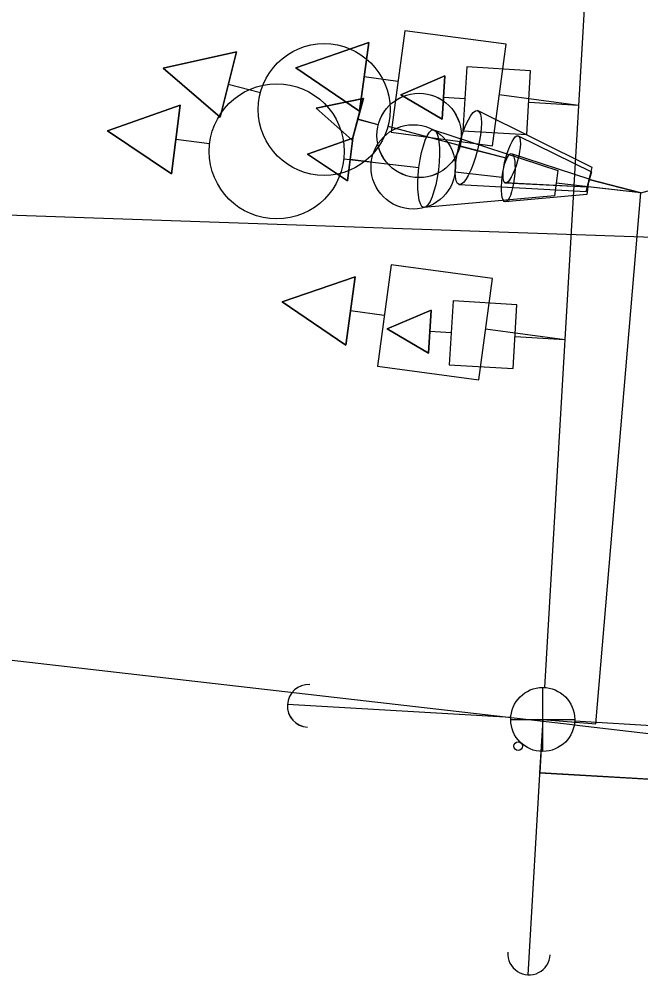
# Model space of a CAD drawing. Extents: x 647787 to 668496, y 640478 to 654412.
# Drawn here: x 661586.98 to 661616.15, y 647247.14 to 647291.97 of the extents above; entities that cross this region are included whole.
import ezdxf

# ---------------------------------------------------------------- set-up
doc = ezdxf.new("R2010")
doc.units = 0
for name, color, linetype in [('Default', 7, 'Continuous'), ('TEMP_SIGNAL_HEAD_PED STAGES 1C', 7, 'Continuous'), ('TEMP_SIGNAL_HEAD_STAGE 2', 7, 'Continuous'), ('TEMP_SIGNAL_HEAD_STAGE 2 SHILO', 7, 'Continuous'), ('TEMP_SIGNAL_HEAD_STAGE 3 SHILO', 7, 'Continuous'), ('TEMP_SIGNAL_HEAD_STAGE 4 SHILO', 7, 'Continuous'), ('TEMP_SIGNAL_POLE_STAGE 2-3', 7, 'Continuous'), ('TEMP_SIGNAL_POLES_STAGE 2', 7, 'Continuous')]:
    doc.layers.add(name, color=color, linetype=linetype)

msp = doc.modelspace()

# ---------------------------------------------------------------- linework, layer by layer
at = {"layer": 'Default'}
msp.add_lwpolyline([(662108.288, 647310.771), (661853.868, 647273.614), (661086.251, 647299.89)], dxfattribs=at)
at = {"layer": 'TEMP_SIGNAL_HEAD_PED STAGES 1C'}
for points in [[(661610.798, 647286.555), (661610.978, 647289.549), (661607.984, 647289.73), (661607.803, 647286.735)], [(661610.798, 647286.555), (661610.978, 647289.549), (661607.984, 647289.73), (661607.803, 647286.735)], [(661604.883, 647288.414), (661606.834, 647287.283), (661606.956, 647289.303)], [(661604.883, 647288.414), (661606.834, 647287.283), (661606.956, 647289.303)], [(661600.513, 647285.633), (661602.388, 647284.379), (661602.639, 647286.387)], [(661600.513, 647285.633), (661602.388, 647284.379), (661602.639, 647286.387)], [(661610.156, 647275.574), (661610.337, 647278.568), (661607.343, 647278.749), (661607.162, 647275.755)], [(661610.156, 647275.574), (661610.337, 647278.568), (661607.343, 647278.749), (661607.162, 647275.755)], [(661604.242, 647277.434), (661606.193, 647276.302), (661606.315, 647278.322)], [(661604.242, 647277.434), (661606.193, 647276.302), (661606.315, 647278.322)]]:
    msp.add_lwpolyline(points, close=True, dxfattribs=at)
for points in [[(661606.956, 647289.303), (661606.834, 647287.283), (661604.883, 647288.414), (661606.956, 647289.303)], [(661606.956, 647289.303), (661606.834, 647287.283), (661604.883, 647288.414), (661606.956, 647289.303)], [(661607.893, 647288.233), (661606.895, 647288.293)], [(661607.893, 647288.233), (661606.895, 647288.293)], [(661613.228, 647287.911), (661610.888, 647288.052)], [(661613.228, 647287.911), (661610.888, 647288.052)], [(661602.639, 647286.387), (661602.388, 647284.379), (661600.513, 647285.633), (661602.639, 647286.387)], [(661602.639, 647286.387), (661602.388, 647284.379), (661600.513, 647285.633), (661602.639, 647286.387)], [(661603.506, 647285.259), (661602.514, 647285.383)], [(661603.506, 647285.259), (661602.514, 647285.383)], [(661610.073, 647285.669), (661613.713, 647284.477)], [(661610.073, 647285.669), (661613.713, 647284.477)], [(661607.441, 647284.813), (661609.645, 647284.562)], [(661607.441, 647284.813), (661609.645, 647284.562)], [(661613.713, 647284.477), (661613.62, 647283.735)], [(661613.713, 647284.477), (661613.62, 647283.735)], [(661616.151, 647283.817), (661613.666, 647284.102)], [(661616.151, 647283.817), (661613.666, 647284.102)], [(661613.62, 647283.735), (661609.785, 647283.391)], [(661613.62, 647283.735), (661609.785, 647283.391)], [(661606.315, 647278.322), (661606.193, 647276.302), (661604.242, 647277.434), (661606.315, 647278.322)], [(661606.315, 647278.322), (661606.193, 647276.302), (661604.242, 647277.434), (661606.315, 647278.322)], [(661607.252, 647277.252), (661606.254, 647277.312)], [(661607.252, 647277.252), (661606.254, 647277.312)]]:
    msp.add_lwpolyline(points, dxfattribs=at)
msp.add_circle((661605.473, 647285.036), 1.98, dxfattribs=at)
msp.add_circle((661605.473, 647285.036), 1.98, dxfattribs=at)
msp.add_ellipse((661609.929, 647284.53), major_axis=(-0.144, -1.139), ratio=0.249111, dxfattribs=at)
msp.add_ellipse((661609.929, 647284.53), major_axis=(-0.144, -1.139), ratio=0.249111, dxfattribs=at)
at = {"layer": 'TEMP_SIGNAL_HEAD_STAGE 2'}
for points in [[(661603.129, 647288.244), (661602.601, 647286.29), (661600.919, 647287.793), (661603.129, 647288.244)], [(661603.129, 647288.244), (661602.601, 647286.29), (661600.919, 647287.793), (661603.129, 647288.244)], [(661603.129, 647288.244), (661602.601, 647286.29), (661600.919, 647287.793), (661603.129, 647288.244)], [(661603.131, 647288.245), (661602.603, 647286.292), (661600.921, 647287.795), (661603.131, 647288.245)], [(661603.83, 647287.006), (661602.865, 647287.267)], [(661603.83, 647287.006), (661602.865, 647287.267)], [(661603.83, 647287.006), (661602.865, 647287.267)], [(661603.832, 647287.008), (661602.867, 647287.269)], [(661610.39, 647286.498), (661613.829, 647284.81)], [(661610.39, 647286.498), (661613.829, 647284.81)], [(661610.39, 647286.498), (661613.829, 647284.81)], [(661610.392, 647286.499), (661613.831, 647284.812)], [(661607.664, 647286.016), (661609.812, 647285.461)], [(661607.664, 647286.016), (661609.812, 647285.461)], [(661607.664, 647286.016), (661609.812, 647285.461)], [(661607.666, 647286.018), (661609.814, 647285.463)], [(661613.829, 647284.81), (661613.633, 647284.088)], [(661613.829, 647284.81), (661613.633, 647284.088)], [(661613.829, 647284.81), (661613.633, 647284.088)], [(661613.831, 647284.812), (661613.635, 647284.09)], [(661616.151, 647283.817), (661618.562, 647284.479)], [(661616.151, 647283.817), (661618.562, 647284.479)], [(661616.151, 647283.817), (661618.562, 647284.479)], [(661613.633, 647284.088), (661609.788, 647284.282)], [(661613.633, 647284.088), (661609.788, 647284.282)], [(661613.633, 647284.088), (661609.788, 647284.282)], [(661613.635, 647284.09), (661609.79, 647284.283)], [(661616.151, 647283.817), (661613.73, 647284.445)], [(661616.151, 647283.817), (661613.73, 647284.445)], [(661616.151, 647283.817), (661613.73, 647284.445)], [(661616.153, 647283.819), (661613.732, 647284.447)], [(661612.587, 647276.93), (661610.247, 647277.071)], [(661612.587, 647276.93), (661610.247, 647277.071)], [(661612.587, 647276.93), (661610.247, 647277.071)], [(661612.589, 647276.932), (661610.249, 647277.073)]]:
    msp.add_lwpolyline(points, dxfattribs=at)
for points in [[(661600.919, 647287.793), (661602.601, 647286.29), (661603.129, 647288.244)], [(661600.919, 647287.793), (661602.601, 647286.29), (661603.129, 647288.244)], [(661600.919, 647287.793), (661602.601, 647286.29), (661603.129, 647288.244)], [(661600.921, 647287.795), (661602.603, 647286.292), (661603.131, 647288.245)]]:
    msp.add_lwpolyline(points, close=True, dxfattribs=at)
for centre in [(661605.747, 647286.511), (661605.747, 647286.511), (661605.747, 647286.511), (661605.749, 647286.513)]:
    msp.add_circle(centre, 1.98, dxfattribs=at)
for centre in [(661610.089, 647285.39), (661610.089, 647285.39), (661610.089, 647285.39), (661610.091, 647285.391)]:
    msp.add_ellipse(centre, major_axis=(-0.301, -1.108), ratio=0.249111, dxfattribs=at)
at = {"layer": 'TEMP_SIGNAL_HEAD_STAGE 2 SHILO'}
msp.add_line((661613.731, 647284.449), (661616.151, 647283.817), dxfattribs=at)
msp.add_line((661613.731, 647284.449), (661616.151, 647283.817), dxfattribs=at)
msp.add_lwpolyline([(661593.744, 647289.666), (661597.178, 647290.429), (661596.408, 647287.368)], close=True, dxfattribs=at)
msp.add_lwpolyline([(661593.744, 647289.666), (661597.178, 647290.429), (661596.408, 647287.368)], close=True, dxfattribs=at)
for points in [[(661596.408, 647287.368), (661597.178, 647290.429), (661593.744, 647289.666), (661596.408, 647287.368)], [(661596.408, 647287.368), (661597.178, 647290.429), (661593.744, 647289.666), (661596.408, 647287.368)], [(661598.306, 647288.517), (661596.793, 647288.898)], [(661598.306, 647288.517), (661596.793, 647288.898)], [(661613.873, 647285.015), (661608.492, 647287.683)], [(661613.873, 647285.015), (661608.492, 647287.683)], [(661604.279, 647286.942), (661607.625, 647286.059)], [(661604.279, 647286.942), (661607.625, 647286.059)], [(661613.589, 647283.883), (661613.873, 647285.015)], [(661613.589, 647283.883), (661613.873, 647285.015)], [(661607.622, 647284.208), (661613.589, 647283.883)], [(661607.622, 647284.208), (661613.589, 647283.883)]]:
    msp.add_lwpolyline(points, dxfattribs=at)
msp.add_circle((661601.293, 647287.73), 3.089, dxfattribs=at)
msp.add_circle((661601.293, 647287.73), 3.089, dxfattribs=at)
msp.add_ellipse((661608.057, 647285.946), major_axis=(0.435, 1.738), ratio=0.249111, dxfattribs=at)
msp.add_ellipse((661608.057, 647285.946), major_axis=(0.435, 1.738), ratio=0.249111, dxfattribs=at)
at = {"layer": 'TEMP_SIGNAL_HEAD_STAGE 3 SHILO'}
for points in [[(661609.191, 647286.031), (661609.83, 647290.789), (661605.073, 647291.427), (661604.434, 647286.67)], [(661609.191, 647286.031), (661609.83, 647290.789), (661605.073, 647291.427), (661604.434, 647286.67)], [(661599.971, 647289.691), (661602.952, 647287.658), (661603.383, 647290.866)], [(661599.971, 647289.691), (661602.952, 647287.658), (661603.383, 647290.866)], [(661591.131, 647286.723), (661594.131, 647284.716), (661594.532, 647287.929)], [(661591.131, 647286.723), (661594.131, 647284.716), (661594.532, 647287.929)], [(661608.55, 647275.051), (661609.189, 647279.808), (661604.431, 647280.447), (661603.793, 647275.689)], [(661608.55, 647275.051), (661609.189, 647279.808), (661604.431, 647280.447), (661603.793, 647275.689)], [(661599.329, 647278.71), (661602.311, 647276.677), (661602.742, 647279.885)], [(661599.329, 647278.71), (661602.311, 647276.677), (661602.742, 647279.885)]]:
    msp.add_lwpolyline(points, close=True, dxfattribs=at)
for points in [[(661603.383, 647290.866), (661602.952, 647287.658), (661599.971, 647289.691), (661603.383, 647290.866)], [(661603.383, 647290.866), (661602.952, 647287.658), (661599.971, 647289.691), (661603.383, 647290.866)], [(661604.753, 647289.049), (661603.167, 647289.262)], [(661604.753, 647289.049), (661603.167, 647289.262)], [(661613.228, 647287.911), (661609.51, 647288.41)], [(661613.228, 647287.911), (661609.51, 647288.41)], [(661606.426, 647286.78), (661612.251, 647284.873)], [(661606.426, 647286.78), (661612.251, 647284.873)], [(661595.919, 647286.124), (661594.331, 647286.323)], [(661595.919, 647286.124), (661594.331, 647286.323)], [(661602.215, 647285.41), (661605.741, 647285.009)], [(661602.215, 647285.41), (661605.741, 647285.009)], [(661612.251, 647284.873), (661612.101, 647283.685)], [(661612.251, 647284.873), (661612.101, 647283.685)], [(661616.151, 647283.817), (661612.175, 647284.273)], [(661616.151, 647283.817), (661612.175, 647284.273)], [(661612.101, 647283.685), (661605.966, 647283.135)], [(661612.101, 647283.685), (661605.966, 647283.135)], [(661604.112, 647278.068), (661602.526, 647278.281)], [(661604.112, 647278.068), (661602.526, 647278.281)], [(661612.587, 647276.93), (661608.869, 647277.429)], [(661612.587, 647276.93), (661608.869, 647277.429)]]:
    msp.add_lwpolyline(points, dxfattribs=at)
msp.add_circle((661599.067, 647285.767), 3.168, dxfattribs=at)
msp.add_circle((661599.067, 647285.767), 3.168, dxfattribs=at)
msp.add_ellipse((661606.196, 647284.958), major_axis=(-0.23, -1.823), ratio=0.249111, dxfattribs=at)
msp.add_ellipse((661606.196, 647284.958), major_axis=(-0.23, -1.823), ratio=0.249111, dxfattribs=at)
at = {"layer": 'TEMP_SIGNAL_HEAD_STAGE 4 SHILO'}
for points in [[(661609.191, 647286.031), (661609.83, 647290.789), (661605.073, 647291.427), (661604.434, 647286.67)], [(661609.191, 647286.031), (661609.83, 647290.789), (661605.073, 647291.427), (661604.434, 647286.67)], [(661599.971, 647289.691), (661602.952, 647287.658), (661603.383, 647290.866)], [(661599.971, 647289.691), (661602.952, 647287.658), (661603.383, 647290.866)], [(661591.131, 647286.723), (661594.131, 647284.716), (661594.532, 647287.929)], [(661591.131, 647286.723), (661594.131, 647284.716), (661594.532, 647287.929)], [(661608.55, 647275.051), (661609.189, 647279.808), (661604.431, 647280.447), (661603.793, 647275.689)], [(661608.55, 647275.051), (661609.189, 647279.808), (661604.431, 647280.447), (661603.793, 647275.689)], [(661599.329, 647278.71), (661602.311, 647276.677), (661602.742, 647279.885)], [(661599.329, 647278.71), (661602.311, 647276.677), (661602.742, 647279.885)]]:
    msp.add_lwpolyline(points, close=True, dxfattribs=at)
for points in [[(661603.383, 647290.866), (661602.952, 647287.658), (661599.971, 647289.691), (661603.383, 647290.866)], [(661603.383, 647290.866), (661602.952, 647287.658), (661599.971, 647289.691), (661603.383, 647290.866)], [(661604.753, 647289.049), (661603.167, 647289.262)], [(661604.753, 647289.049), (661603.167, 647289.262)], [(661613.228, 647287.911), (661609.51, 647288.41)], [(661613.228, 647287.911), (661609.51, 647288.41)], [(661594.532, 647287.929), (661594.131, 647284.716), (661591.131, 647286.723), (661594.532, 647287.929)], [(661594.532, 647287.929), (661594.131, 647284.716), (661591.131, 647286.723), (661594.532, 647287.929)], [(661606.426, 647286.78), (661612.251, 647284.873)], [(661606.426, 647286.78), (661612.251, 647284.873)], [(661595.919, 647286.124), (661594.331, 647286.323)], [(661595.919, 647286.124), (661594.331, 647286.323)], [(661602.215, 647285.41), (661605.741, 647285.009)], [(661602.215, 647285.41), (661605.741, 647285.009)], [(661612.251, 647284.873), (661612.101, 647283.685)], [(661612.251, 647284.873), (661612.101, 647283.685)], [(661616.151, 647283.817), (661612.175, 647284.273)], [(661616.151, 647283.817), (661612.175, 647284.273)], [(661612.101, 647283.685), (661605.966, 647283.135)], [(661612.101, 647283.685), (661605.966, 647283.135)], [(661602.742, 647279.885), (661602.311, 647276.677), (661599.329, 647278.71), (661602.742, 647279.885)], [(661602.742, 647279.885), (661602.311, 647276.677), (661599.329, 647278.71), (661602.742, 647279.885)], [(661604.112, 647278.068), (661602.526, 647278.281)], [(661604.112, 647278.068), (661602.526, 647278.281)], [(661612.587, 647276.93), (661608.869, 647277.429)], [(661612.587, 647276.93), (661608.869, 647277.429)]]:
    msp.add_lwpolyline(points, dxfattribs=at)
msp.add_circle((661599.067, 647285.767), 3.168, dxfattribs=at)
msp.add_circle((661599.067, 647285.767), 3.168, dxfattribs=at)
msp.add_ellipse((661606.196, 647284.958), major_axis=(-0.23, -1.823), ratio=0.249111, dxfattribs=at)
msp.add_ellipse((661606.196, 647284.958), major_axis=(-0.23, -1.823), ratio=0.249111, dxfattribs=at)
at = {"layer": 'TEMP_SIGNAL_POLE_STAGE 2-3'}
for p, q in [((661619.528, 647395.804), (661611.634, 647260.615)), ((661619.528, 647395.804), (661611.634, 647260.615)), ((661464.629, 647275.905), (661613.062, 647258.859)), ((661464.629, 647275.905), (661613.062, 647258.859)), ((661611.547, 647257.618), (661611.547, 647260.618)), ((661611.547, 647257.618), (661611.547, 647260.618)), ((661610.047, 647259.118), (661613.047, 647259.118)), ((661610.047, 647259.118), (661613.047, 647259.118)), ((661611.547, 647259.118), (661614.038, 647258.907)), ((661611.547, 647259.118), (661614.038, 647258.907)), ((661727.493, 647252.4), (661613.044, 647259.031)), ((661727.493, 647252.4), (661613.044, 647259.031)), ((661611.459, 647257.621), (661610.847, 647247.138)), ((661611.459, 647257.621), (661610.847, 647247.138))]:
    msp.add_line(p, q, dxfattribs=at)
msp.add_lwpolyline([(661614.038, 647258.907), (661616.151, 647283.817)], dxfattribs=at)
msp.add_lwpolyline([(661614.038, 647258.907), (661616.151, 647283.817)], dxfattribs=at)
msp.add_circle((661611.547, 647259.118), 1.5, dxfattribs=at)
msp.add_circle((661611.547, 647259.118), 1.5, dxfattribs=at)
msp.add_arc((661610.905, 647248.137), 1, 176.6581, 356.6581, dxfattribs=at)
msp.add_arc((661610.905, 647248.137), 1, 176.6581, 356.6581, dxfattribs=at)
at = {"layer": 'TEMP_SIGNAL_POLES_STAGE 2'}
for p, q in [((661610.049, 647259.205), (661599.567, 647259.812)), ((661610.049, 647259.205), (661599.567, 647259.812)), ((661610.049, 647259.205), (661599.567, 647259.812)), ((661610.051, 647259.207), (661599.569, 647259.814)), ((661611.547, 647259.118), (661611.402, 647256.622)), ((661611.547, 647259.118), (661611.402, 647256.622)), ((661611.547, 647259.118), (661611.402, 647256.622)), ((661611.549, 647259.12), (661611.404, 647256.624)), ((661613.025, 647258.863), (661623.456, 647257.665)), ((661613.025, 647258.863), (661623.456, 647257.665)), ((661613.025, 647258.863), (661623.456, 647257.665)), ((661613.027, 647258.865), (661623.459, 647257.667))]:
    msp.add_line(p, q, dxfattribs=at)
for points in [[(661611.402, 647256.622), (661636.36, 647255.176)], [(661611.402, 647256.622), (661636.36, 647255.176)], [(661611.402, 647256.622), (661636.36, 647255.176)], [(661611.404, 647256.624), (661636.363, 647255.178)]]:
    msp.add_lwpolyline(points, dxfattribs=at)
for centre in [(661610.396, 647257.867), (661610.396, 647257.867), (661610.396, 647257.867), (661610.398, 647257.869)]:
    msp.add_circle(centre, 0.2, dxfattribs=at)
for centre in [(661600.565, 647259.754), (661600.565, 647259.754), (661600.565, 647259.754), (661600.567, 647259.756)]:
    msp.add_arc(centre, 1, 86.6839, 266.6839, dxfattribs=at)

doc.saveas('drawing.dxf')
